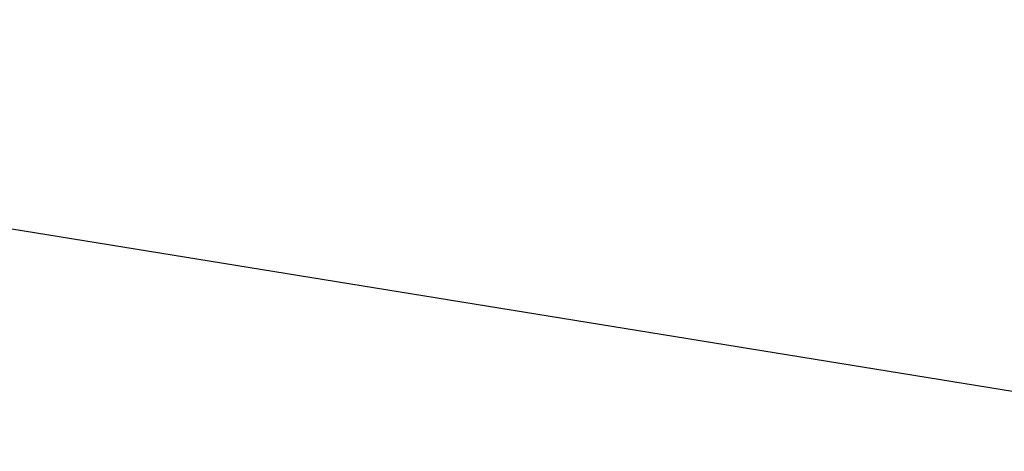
# Model space of a CAD drawing. Header units: millimetres. Extents: x 6 to 414, y 7 to 290.
# Tile 296 of 341: x 98 to 122, y 193 to 204. Entities that reach past the tile are written whole.
import ezdxf

# ---------------------------------------------------------------- set-up
doc = ezdxf.new("R2010")
doc.units = ezdxf.units.MM
doc.header["$LTSCALE"] = 23.1
doc.layers.get('0').update_dxf_attribs({"linetype": 'CONTINUOUS'})
doc.styles.get("Standard").update_dxf_attribs({"font": 'txt', "width": 0.6})
doc.dimstyles.get("Standard").update_dxf_attribs({"dimtxt": 2.5, "dimasz": 1.8, "dimexe": 0.05, "dimexo": 0.0625, "dimtad": 1, "dimzin": 0, "dimdsep": 46, "dimtxsty": 'Standard', "dimblk": '_FILLED', "dimblk1": '_FILLED', "dimblk2": '_FILLED', "dimcen": 0.09, "dimadec": 0, "dimazin": 0, "dimtol": 1, "dimtp": 0.01, "dimtm": 0.01, "dimtfac": 1, "dimtofl": 0, "dimtmove": 0, "dimatfit": 3, "dimldrblk": '_FILLED', "dimfxl": 0, "dimtolj": 1, "dimtzin": 0, "dimarcsym": 0})

# ---------------------------------------------------------------- blocks, each defined once
blk = doc.blocks.new('_FILLED')
at = {"color": 0, "linetype": 'ByBlock'}
blk.add_solid([(0, 0), (-1, 0.222), (-1, -0.222)], dxfattribs=at)

msp = doc.modelspace()

# ---------------------------------------------------------------- leaders
at = {"color": 2, "linetype": 'Continuous'}
msp.add_leader([(131.049, 193.245), (66.209, 203.773)], dimstyle='Standard', override={"dimtad": 0}, dxfattribs=at)

doc.saveas('drawing.dxf')
